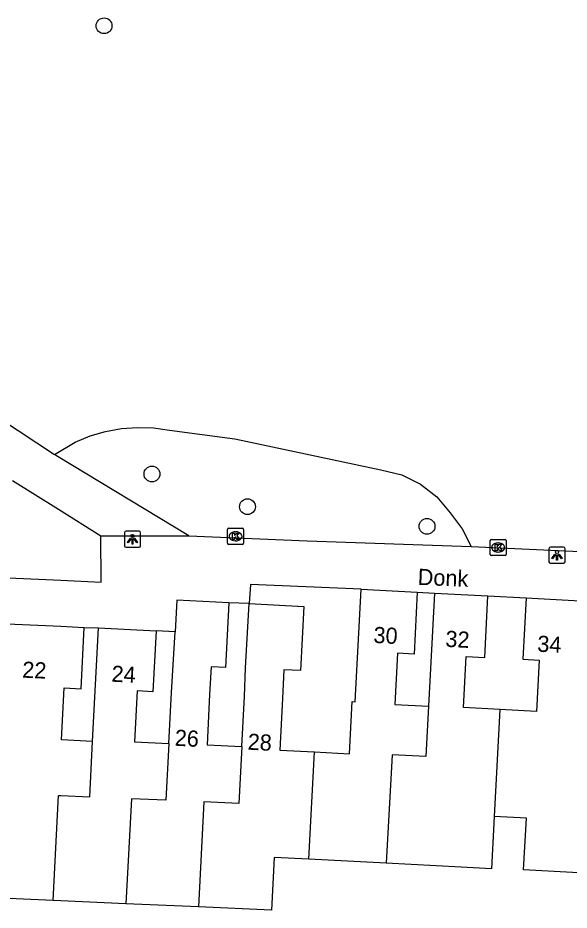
# Model space of a CAD drawing. Extents: x 162990 to 165007, y 383433 to 384336.
# Drawn here: x 164497.3 to 164531.4, y 383884.1 to 383939.3 of the extents above; entities that cross this region are included whole.
import ezdxf

# ---------------------------------------------------------------- set-up
doc = ezdxf.new("R2010")
doc.units = 0
for name, color, linetype in [('IMGEO_Boom', 7, 'Continuous'), ('IMGEO_Groenvoorziening', 7, 'Continuous'), ('IMGEO_Kolk', 7, 'Continuous'), ('IMGEO_Lichtpunt', 7, 'Continuous'), ('IMGEO_Openbare_ruimte_label', 7, 'Continuous'), ('IMGEO_Pand', 7, 'Continuous'), ('IMGEO_Pand_nummerreeks', 7, 'Continuous'), ('IMGEO_Voetpad_gesloten', 7, 'Continuous'), ('IMGEO_Voetpad_open', 7, 'Continuous')]:
    doc.layers.add(name, color=color, linetype=linetype)

msp = doc.modelspace()

# ---------------------------------------------------------------- linework, layer by layer
at = {"layer": 'IMGEO_Boom'}
for centre in [(164502.679, 383938.768), (164505.638, 383911.049), (164511.541, 383909.029), (164522.646, 383907.813)]:
    msp.add_circle(centre, 0.489, dxfattribs=at)
at = {"layer": 'IMGEO_Groenvoorziening'}
msp.add_lwpolyline([(164499.609, 383912.255), (164500.898, 383913.028), (164501.819, 383913.405), (164502.774, 383913.683), (164503.753, 383913.86), (164504.746, 383913.933), (164505.74, 383913.902), (164506.726, 383913.768), (164510.766, 383913.227), (164519.779, 383911.317), (164521.09, 383910.996), (164522.245, 383910.432), (164523.256, 383909.64), (164524.081, 383908.655), (164524.823, 383907.665), (164525.367, 383906.572)], dxfattribs=at)
at = {"layer": 'IMGEO_Kolk'}
for p, q in [((164510.304, 383906.772), (164510.304, 383907.624)), ((164510.379, 383907.698), (164511.231, 383907.698)), ((164510.792, 383907.478), (164510.817, 383907.478)), ((164511.305, 383907.624), (164511.305, 383906.772)), ((164510.815, 383906.918), (164510.79, 383906.918)), ((164526.539, 383906.081), (164526.539, 383906.933)), ((164526.614, 383907.007), (164527.466, 383907.007)), ((164527.54, 383906.933), (164527.54, 383906.081)), ((164511.231, 383906.698), (164510.379, 383906.698)), ((164527.027, 383906.787), (164527.052, 383906.787)), ((164527.466, 383906.007), (164526.614, 383906.007)), ((164527.05, 383906.227), (164527.025, 383906.227))]:
    msp.add_line(p, q, dxfattribs=at)
for points in [[(164510.304, 383906.772), (164510.304, 383907.624)], [(164510.379, 383907.698), (164511.231, 383907.698)], [(164510.625, 383907.398), (164510.748, 383907.398), (164510.748, 383907.247), (164510.878, 383907.398), (164511.042, 383907.398), (164510.896, 383907.247), (164511.049, 383906.998), (164510.897, 383906.998), (164510.812, 383907.162), (164510.748, 383907.095), (164510.748, 383906.998), (164510.625, 383906.998), (164510.625, 383907.398)], [(164511.305, 383907.624), (164511.305, 383906.772)], [(164526.539, 383906.081), (164526.539, 383906.933)], [(164526.614, 383907.007), (164527.466, 383907.007)], [(164527.54, 383906.933), (164527.54, 383906.081)], [(164511.231, 383906.698), (164510.379, 383906.698)], [(164526.86, 383906.707), (164526.983, 383906.707), (164526.983, 383906.556), (164527.113, 383906.707), (164527.277, 383906.707), (164527.131, 383906.556), (164527.284, 383906.307), (164527.132, 383906.307), (164527.047, 383906.471), (164526.983, 383906.404), (164526.983, 383906.307), (164526.86, 383906.307), (164526.86, 383906.707)], [(164527.466, 383906.007), (164526.614, 383906.007)]]:
    msp.add_lwpolyline(points, dxfattribs=at)
for centre, start, end in [((164510.381, 383907.622), 91.552, 178.448), ((164510.381, 383907.622), 91.552, 178.448), ((164511.229, 383907.622), 1.552, 88.448), ((164511.229, 383907.622), 1.552, 88.448), ((164526.616, 383906.931), 91.552, 178.448), ((164526.616, 383906.931), 91.552, 178.448), ((164527.464, 383906.931), 1.552, 88.448), ((164527.464, 383906.931), 1.552, 88.448), ((164510.381, 383906.774), 181.552, 268.448), ((164510.381, 383906.774), 181.552, 268.448), ((164511.229, 383906.774), 271.552, 358.448), ((164511.229, 383906.774), 271.552, 358.448), ((164526.616, 383906.083), 181.552, 268.448), ((164526.616, 383906.083), 181.552, 268.448), ((164527.464, 383906.083), 271.552, 358.448), ((164527.464, 383906.083), 271.552, 358.448)]:
    msp.add_arc(centre, 0.0765, start, end, dxfattribs=at)
for centre, major_axis, ratio, start_param, end_param in [((164510.791, 383907.198), (-0.387, 0.002), 0.722429, 4.712389, 7.853982), ((164510.816, 383907.198), (-0.39, 0.002), 0.717154, 1.570796, 4.712389), ((164527.026, 383906.507), (-0.387, 0.002), 0.722429, 4.712389, 7.853982), ((164527.051, 383906.507), (-0.39, 0.002), 0.717154, 1.570796, 4.712389)]:
    msp.add_ellipse(centre, major_axis=major_axis, ratio=ratio, start_param=start_param, end_param=end_param, dxfattribs=at)
at = {"layer": 'IMGEO_Lichtpunt'}
for p, q in [((164503.942, 383907.422), (164503.942, 383906.615)), ((164503.942, 383907.422), (164503.942, 383906.615)), ((164504.844, 383907.517), (164504.036, 383907.517)), ((164504.844, 383907.517), (164504.036, 383907.517)), ((164504.938, 383906.615), (164504.938, 383907.422)), ((164504.938, 383906.615), (164504.938, 383907.422)), ((164504.036, 383906.521), (164504.844, 383906.521)), ((164504.036, 383906.521), (164504.844, 383906.521)), ((164530.18, 383906.43), (164530.18, 383905.623)), ((164530.18, 383906.43), (164530.18, 383905.623)), ((164531.082, 383906.525), (164530.274, 383906.525)), ((164531.082, 383906.525), (164530.274, 383906.525)), ((164531.176, 383905.623), (164531.176, 383906.43)), ((164531.176, 383905.623), (164531.176, 383906.43)), ((164530.274, 383905.529), (164531.082, 383905.529)), ((164530.274, 383905.529), (164531.082, 383905.529))]:
    msp.add_line(p, q, dxfattribs=at)
for points in [[(164504.316, 383907.086), (164504.355, 383907.058), (164504.167, 383906.796), (164504.129, 383906.823), (164504.316, 383907.086)], [(164504.418, 383907.038), (164504.465, 383907.038), (164504.465, 383906.716), (164504.418, 383906.716), (164504.418, 383907.038)], [(164504.528, 383907.058), (164504.566, 383907.085), (164504.753, 383906.823), (164504.714, 383906.795), (164504.528, 383907.058)], [(164530.554, 383906.094), (164530.593, 383906.066), (164530.405, 383905.804), (164530.367, 383905.831), (164530.554, 383906.094)], [(164530.656, 383906.046), (164530.703, 383906.046), (164530.703, 383905.724), (164530.656, 383905.724), (164530.656, 383906.046)], [(164530.766, 383906.066), (164530.804, 383906.093), (164530.991, 383905.831), (164530.952, 383905.803), (164530.766, 383906.066)]]:
    msp.add_lwpolyline(points, dxfattribs=at)
for centre in [(164504.441, 383907.22), (164530.679, 383906.228)]:
    msp.add_circle(centre, 0.0994, dxfattribs=at)
for centre, start, end in [((164504.036, 383907.422), 90, 180), ((164504.036, 383907.422), 90, 180), ((164504.844, 383907.422), 0, 90), ((164504.844, 383907.422), 0, 90), ((164504.036, 383906.615), 180, 270), ((164504.036, 383906.615), 180, 270), ((164504.844, 383906.615), 270, 0), ((164504.844, 383906.615), 270, 360), ((164530.274, 383906.43), 90, 180), ((164530.274, 383906.43), 90, 180), ((164531.082, 383906.43), 0, 90), ((164531.082, 383906.43), 0, 90), ((164530.274, 383905.623), 180, 270), ((164530.274, 383905.623), 180, 270), ((164531.082, 383905.623), 270, 0), ((164531.082, 383905.623), 270, 360)]:
    msp.add_arc(centre, 0.0946, start, end, dxfattribs=at)
at = {"layer": 'IMGEO_Pand'}
for points in [[(164515.692, 383893.867), (164517.85, 383893.753), (164518.021, 383896.981), (164518.211, 383896.971), (164518.579, 383903.933)], [(164518.579, 383903.933), (164522.043, 383903.749)], [(164522.043, 383903.749), (164521.841, 383899.917), (164520.818, 383899.971), (164520.65, 383896.805), (164522.744, 383896.695)], [(164523.113, 383903.689), (164522.744, 383896.695)], [(164523.113, 383903.689), (164526.409, 383903.515)], [(164510.4, 383903.086), (164507.171, 383903.256), (164507.067, 383901.29)], [(164510.4, 383903.086), (164510.189, 383899.082), (164509.296, 383899.129), (164509.206, 383897.419), (164509.042, 383894.306), (164511.197, 383894.192)], [(164511.197, 383894.192), (164511.361, 383897.3), (164511.429, 383899.073), (164511.639, 383903.033)], [(164511.639, 383903.033), (164515.03, 383902.854), (164514.82, 383898.894), (164513.796, 383898.948), (164513.703, 383897.176), (164513.535, 383893.981), (164515.692, 383893.867)], [(164527.145, 383896.491), (164524.892, 383896.61), (164525.059, 383899.76), (164526.208, 383899.699), (164526.409, 383903.515)], [(164528.777, 383903.386), (164528.577, 383899.602), (164529.57, 383899.549), (164529.402, 383896.372), (164527.145, 383896.491)], [(164528.777, 383903.386), (164532.108, 383903.21)], [(164495.714, 383901.833), (164500, 383901.634), (164501.457, 383901.567)], [(164501.968, 383894.516), (164500.05, 383894.617), (164500.22, 383897.831), (164501.256, 383897.776), (164501.457, 383901.567)], [(164501.968, 383894.516), (164502.339, 383901.536)], [(164502.339, 383901.536), (164505.901, 383901.348)], [(164505.901, 383901.348), (164505.702, 383897.591), (164504.729, 383897.642), (164504.562, 383894.488), (164506.68, 383894.376)], [(164506.68, 383894.376), (164506.848, 383897.544), (164506.96, 383899.253), (164507.067, 383901.29)], [(164522.744, 383896.695), (164522.58, 383893.579), (164520.483, 383893.69), (164520.122, 383886.979)], [(164527.145, 383896.491), (164526.793, 383889.871)], [(164499.525, 383884.676), (164499.868, 383891.172), (164500, 383891.166), (164501.789, 383891.088), (164501.968, 383894.516)], [(164506.68, 383894.376), (164506.493, 383890.88), (164504.37, 383890.974), (164504.02, 383884.478)], [(164511.197, 383894.192), (164511.009, 383890.681), (164508.853, 383890.776), (164508.509, 383884.28)], [(164515.347, 383887.231), (164515.692, 383893.867)], [(164526.793, 383889.871), (164526.62, 383886.635), (164524.747, 383886.734), (164520.122, 383886.979)], [(164533.544, 383886.312), (164528.618, 383886.573), (164528.787, 383889.765), (164526.793, 383889.871)], [(164515.347, 383887.231), (164513.196, 383887.345), (164513.024, 383884.081), (164508.509, 383884.28)], [(164520.122, 383886.979), (164515.347, 383887.231)], [(164499.525, 383884.676), (164494.944, 383884.878)], [(164504.02, 383884.478), (164500, 383884.655), (164499.525, 383884.676)], [(164508.509, 383884.28), (164504.02, 383884.478)]]:
    msp.add_lwpolyline(points, dxfattribs=at)
at = {"layer": 'IMGEO_Voetpad_gesloten'}
for points in [[(164488.488, 383919.594), (164499.609, 383912.255)], [(164507.921, 383907.228), (164499.74, 383912.173), (164499.609, 383912.255)], [(164497.024, 383910.645), (164499.865, 383908.866), (164502.48, 383907.228)], [(164502.48, 383907.228), (164507.921, 383907.228)]]:
    msp.add_lwpolyline(points, dxfattribs=at)
at = {"layer": 'IMGEO_Voetpad_open'}
for points in [[(164483.978, 383905.2), (164484.24, 383905.184), (164500, 383904.476), (164502.498, 383904.364), (164502.48, 383907.228)], [(164507.921, 383907.228), (164515.234, 383906.928), (164525.367, 383906.572)], [(164525.367, 383906.572), (164544.662, 383905.672), (164545.488, 383905.632)], [(164518.579, 383903.933), (164511.737, 383904.217), (164511.639, 383903.033)], [(164522.043, 383903.749), (164523.113, 383903.689)], [(164511.639, 383903.033), (164510.4, 383903.086)], [(164526.409, 383903.515), (164528.777, 383903.386)], [(164501.457, 383901.567), (164502.339, 383901.536)], [(164507.067, 383901.29), (164505.901, 383901.348)]]:
    msp.add_lwpolyline(points, dxfattribs=at)

# ---------------------------------------------------------------- texts
at = {"layer": 'IMGEO_Openbare_ruimte_label'}
msp.add_text('Donk', height=1, rotation=357.6498, dxfattribs=at).set_placement((164522.055, 383904.199))
at = {"layer": 'IMGEO_Pand_nummerreeks'}
for s, rotation, p in [('30', 356.9594, (164519.315, 383900.61)), ('32', 356.9781, (164523.76, 383900.37)), ('34', 356.9755, (164529.444, 383900.067)), ('22', 357.3481, (164497.605, 383898.461)), ('24', 356.9788, (164503.122, 383898.21)), ('26', 356.9633, (164507.028, 383894.251)), ('28', 356.9691, (164511.537, 383894.007))]:
    msp.add_text(s, height=1, rotation=rotation, dxfattribs=at).set_placement(p)

doc.saveas('drawing.dxf')
